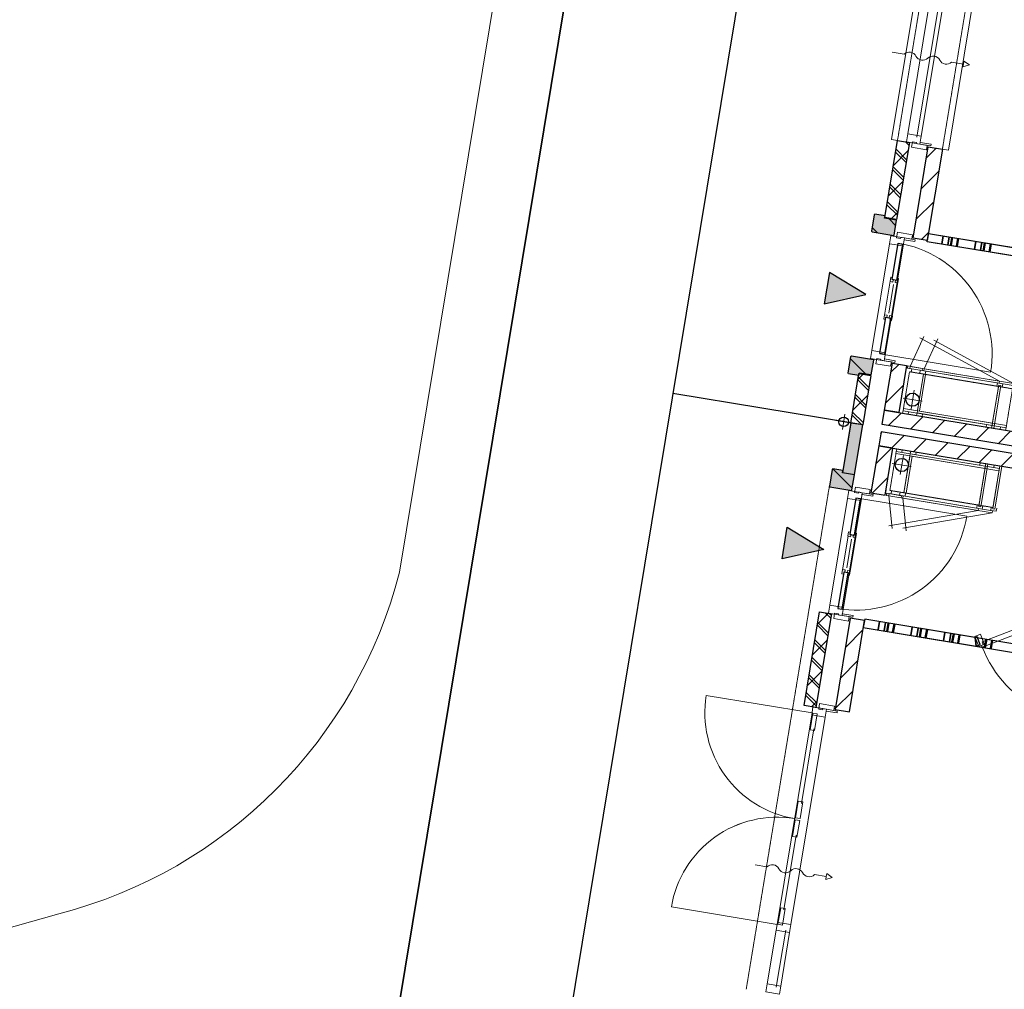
# Model space of a CAD drawing. Extents: x -1000932 to 2054797, y 285738 to 764020.
# Tile 551 of 656: x 736941 to 745126, y 542099 to 550157. Entities that reach past the tile are written whole.
import ezdxf

# ---------------------------------------------------------------- set-up
doc = ezdxf.new("R2010")
doc.units = 0
doc.header["$MEASUREMENT"] = 0
doc.header["$PDMODE"] = 33
doc.header["$PDSIZE"] = 1
doc.linetypes.add('DASHED', pattern=[0.75, 0.5, -0.25])
doc.layers.get('0').update_dxf_attribs({"color": 1, "linetype": 'CONTINUOUS'})
doc.layers.get('Defpoints').update_dxf_attribs({"linetype": 'CONTINUOUS'})
doc.layers.add('31.', color=7, linetype='CONTINUOUS')
doc.layers.add('HATCH_REACTORS', color=7, linetype='CONTINUOUS')
doc.styles.get("Standard").update_dxf_attribs({"font": 'romans.shx'})
doc.dimstyles.new('ARKEY_P_050A40_96', dxfattribs={"dimtxt": 324, "dimasz": 1, "dimexe": 0.18, "dimexo": 0.0625, "dimgap": 32.4, "dimtad": 0, "dimdec": 0, "dimzin": 0, "dimdsep": 46, "dimtxsty": 'Standard', "dimcen": 0.09, "dimse1": 1, "dimse2": 1, "dimclrd": 7, "dimadec": 0, "dimazin": 0, "dimtfac": 1, "dimtdec": 4, "dimtmove": 0, "dimatfit": 3, "dimfxl": 1, "dimtvp": 1, "dimtolj": 1, "dimtzin": 0, "dimlwd": 35, "dimarcsym": 0})
pattern_1 = [(45, (1021963.75, 918770.12), (106.06602, -106.066015), [])]
pattern_2 = [(135, (1021928.39, 918946.9), (84.852813, 84.852814), []), (135, (1021942.53, 918961.04), (84.852813, 84.852814), [])]
pattern_3 = [(135, (1021963.75, 918982.25), (106.066017, 106.06602), [])]

# ---------------------------------------------------------------- blocks, each defined once
blk = doc.blocks.new('*D73')
at = {"color": 7, "lineweight": 35, "transparency": 16777216}
blk.add_line((739990.1, 541333), (743849.9, 564674), dxfattribs=at)
at = {"color": 7, "transparency": 16777216}
for points in [[(743849.7, 564674), (743850, 564674), (743850, 564675)], [(739990, 541333), (739990.3, 541333), (739990, 541332)]]:
    blk.add_solid(points, dxfattribs=at)
at = {"layer": 'Defpoints', "color": 0, "transparency": 16777216}
for p in [(743850, 564675), (746726.6, 564199.3), (742866.5, 540856.3)]:
    blk.add_point(p, dxfattribs=at)
at = {"color": 0, "transparency": 16777216, "insert": (741600.3, 553056.4), "char_height": 324, "attachment_point": 5, "rotation": 80.61038}
blk.add_mtext('\\A1;23660', dxfattribs=at)

msp = doc.modelspace()

# ---------------------------------------------------------------- hatches: boundary and pattern name
at = {"layer": '31.', "linetype": 'Continuous'}
h = msp.add_hatch(dxfattribs=at)
h.set_pattern_fill('ARKEY_P_050A40_12', style=0, pattern_type=0)
h.set_pattern_definition(pattern_1)
h.paths.add_polyline_path([(744231.211, 548496.029), (744132.554, 548512.342), (744238.586, 549153.654), (744337.242, 549137.342)], flags=0)
h = msp.add_hatch(dxfattribs=at)
h.set_pattern_fill('ARKEY_P_050A40_33', style=0, pattern_type=0)
h.set_pattern_definition(pattern_2)
h.paths.add_polyline_path([(744231.211, 548496.029), (744132.554, 548512.342), (744238.586, 549153.654), (744337.242, 549137.342)], flags=0)
h = msp.add_hatch(dxfattribs=at)
h.set_pattern_fill('ARKEY_P_050A40_12', style=0, pattern_type=0)
h.set_pattern_definition(pattern_1)
h.paths.add_polyline_path([(744231.211, 548496.029), (744132.554, 548512.342), (744238.586, 549153.654), (744337.242, 549137.342)], flags=0)
h = msp.add_hatch(dxfattribs=at)
h.set_pattern_fill('ARKEY_P_050A40_33', style=0, pattern_type=0)
h.set_pattern_definition(pattern_2)
h.paths.add_polyline_path([(744231.211, 548496.029), (744132.554, 548512.342), (744238.586, 549153.654), (744337.242, 549137.342)], flags=0)
h = msp.add_hatch(dxfattribs=at)
h.set_pattern_fill('ARKEY_P_050A40_12', style=0, pattern_type=0)
h.set_pattern_definition(pattern_1)
h.paths.add_polyline_path([(744493.492, 549101.373), (744611.867, 549081.779), (744486.242, 548322.092), (744367.867, 548341.686)], flags=0)
h = msp.add_hatch(dxfattribs=at)
h.set_pattern_fill('ARKEY_P_050A40_12', style=0, pattern_type=0)
h.set_pattern_definition(pattern_1)
h.paths.add_polyline_path([(744493.492, 549101.373), (744611.867, 549081.779), (744486.242, 548322.092), (744367.867, 548341.686)], flags=0)
for color, points in [(253, [(744230.398, 548491.092), (744131.742, 548507.436), (744134.992, 548527.154), (744051.148, 548541.029), (744045.398, 548536.904), (744022.554, 548398.779), (744026.648, 548393.029), (744209.179, 548362.842), (744209.992, 548367.779)]), (253, [(744230.398, 548491.092), (744131.742, 548507.436), (744134.992, 548527.154), (744051.148, 548541.029), (744045.398, 548536.904), (744022.554, 548398.779), (744026.648, 548393.029), (744209.179, 548362.842), (744209.992, 548367.779)]), (7, [(743628.836, 547794.904), (743975.148, 547872.467), (743672.242, 548057.342)]), (7, [(743628.836, 547794.904), (743975.148, 547872.467), (743672.242, 548057.342)]), (253, [(744017.648, 547204.592), (743918.992, 547220.904), (743915.711, 547201.154), (743831.867, 547215.029), (743827.742, 547220.779), (743850.586, 547358.904), (743856.336, 547363.029), (744038.867, 547332.842), (744038.023, 547327.904)]), (253, [(744017.648, 547204.592), (743918.992, 547220.904), (743915.711, 547201.154), (743831.867, 547215.029), (743827.742, 547220.779), (743850.586, 547358.904), (743856.336, 547363.029), (744038.867, 547332.842), (744038.023, 547327.904)]), (7, [(743948.961, 546789.248), (743850.304, 546805.561), (743782.429, 546395.123), (743881.086, 546378.811)]), (7, [(743948.961, 546789.217), (743850.304, 546805.529), (743782.429, 546395.092), (743881.086, 546378.779)]), (253, [(743880.273, 546373.873), (743781.617, 546390.186), (743784.867, 546409.904), (743701.023, 546423.779), (743695.273, 546419.654), (743672.429, 546281.529), (743676.523, 546275.779), (743859.054, 546245.592), (743859.867, 546250.529)]), (253, [(743880.273, 546373.873), (743781.617, 546390.186), (743784.867, 546409.936), (743701.023, 546423.779), (743695.273, 546419.686), (743672.429, 546281.561), (743676.554, 546275.811), (743859.054, 546245.623), (743859.867, 546250.561)]), (7, [(743322.117, 545940.123), (743625.023, 545755.217), (743278.711, 545677.686)]), (7, [(743322.117, 545940.123), (743625.023, 545755.217), (743278.711, 545677.686)])]:
    msp.add_hatch(color=color, dxfattribs=at).paths.add_polyline_path(points, flags=0)
h = msp.add_hatch(dxfattribs=at)
h.set_pattern_fill('ARKEY_P_050A40_17', style=0, pattern_type=0)
h.set_pattern_definition(pattern_3)
h.paths.add_polyline_path([(744230.398, 548491.092), (744131.742, 548507.436), (744134.992, 548527.154), (744051.148, 548541.029), (744045.398, 548536.904), (744022.554, 548398.779), (744026.648, 548393.029), (744209.179, 548362.842), (744209.992, 548367.779)], flags=0)
h = msp.add_hatch(dxfattribs=at)
h.set_pattern_fill('ARKEY_P_050A40_17', style=0, pattern_type=0)
h.set_pattern_definition(pattern_3)
h.paths.add_polyline_path([(744230.398, 548491.092), (744131.742, 548507.436), (744134.992, 548527.154), (744051.148, 548541.029), (744045.398, 548536.904), (744022.554, 548398.779), (744026.648, 548393.029), (744209.179, 548362.842), (744209.992, 548367.779)], flags=0)
h = msp.add_hatch(dxfattribs=at)
h.set_pattern_fill('ARKEY_P_050A40_17', style=0, pattern_type=0)
h.set_pattern_definition(pattern_3)
h.paths.add_polyline_path([(744017.648, 547204.592), (743918.992, 547220.904), (743915.711, 547201.154), (743831.867, 547215.029), (743827.742, 547220.779), (743850.586, 547358.904), (743856.336, 547363.029), (744038.867, 547332.842), (744038.023, 547327.904)], flags=0)
h = msp.add_hatch(dxfattribs=at)
h.set_pattern_fill('ARKEY_P_050A40_17', style=0, pattern_type=0)
h.set_pattern_definition(pattern_3)
h.paths.add_polyline_path([(744017.648, 547204.592), (743918.992, 547220.904), (743915.711, 547201.154), (743831.867, 547215.029), (743827.742, 547220.779), (743850.586, 547358.904), (743856.336, 547363.029), (744038.867, 547332.842), (744038.023, 547327.904)], flags=0)
h = msp.add_hatch(dxfattribs=at)
h.set_pattern_fill('ARKEY_P_050A40_12', style=0, pattern_type=0)
h.set_pattern_definition(pattern_1)
h.paths.add_polyline_path([(744195.898, 547301.811), (744314.273, 547282.217), (744249.679, 546891.529), (744131.273, 546911.092)], flags=0)
h = msp.add_hatch(dxfattribs=at)
h.set_pattern_fill('ARKEY_P_050A40_12', style=0, pattern_type=0)
h.set_pattern_definition(pattern_1)
h.paths.add_polyline_path([(744195.898, 547301.811), (744314.273, 547282.217), (744249.679, 546891.529), (744131.273, 546911.092)], flags=0)
h = msp.add_hatch(dxfattribs=at)
h.set_pattern_fill('ARKEY_P_050A40_12', style=0, pattern_type=0)
h.set_pattern_definition(pattern_1)
h.paths.add_polyline_path([(743948.961, 546789.217), (743850.304, 546805.529), (743918.179, 547215.967), (744016.836, 547199.654)], flags=0)
h = msp.add_hatch(dxfattribs=at)
h.set_pattern_fill('ARKEY_P_050A40_33', style=0, pattern_type=0)
h.set_pattern_definition(pattern_2)
h.paths.add_polyline_path([(743948.961, 546789.217), (743850.304, 546805.529), (743918.179, 547215.967), (744016.836, 547199.654)], flags=0)
h = msp.add_hatch(dxfattribs=at)
h.set_pattern_fill('ARKEY_P_050A40_12', style=0, pattern_type=0)
h.set_pattern_definition(pattern_1)
h.paths.add_polyline_path([(743948.961, 546789.217), (743850.304, 546805.529), (743918.179, 547215.967), (744016.836, 547199.654)], flags=0)
h = msp.add_hatch(dxfattribs=at)
h.set_pattern_fill('ARKEY_P_050A40_33', style=0, pattern_type=0)
h.set_pattern_definition(pattern_2)
h.paths.add_polyline_path([(743948.961, 546789.217), (743850.304, 546805.529), (743918.179, 547215.967), (744016.836, 547199.654)], flags=0)
h = msp.add_hatch(dxfattribs=at)
h.set_pattern_fill('ARKEY_P_050A40_12', style=0, pattern_type=0)
h.set_pattern_definition(pattern_1)
h.paths.add_polyline_path([(744111.711, 546792.717), (744131.273, 546911.092), (754934.554, 545124.592), (754914.992, 545006.217)], flags=0)
h = msp.add_hatch(dxfattribs=at)
h.set_pattern_fill('ARKEY_P_050A40_12', style=0, pattern_type=0)
h.set_pattern_definition(pattern_1)
h.paths.add_polyline_path([(744111.711, 546792.717), (744131.273, 546911.092), (754934.554, 545124.592), (754914.992, 545006.217)], flags=0)
h = msp.add_hatch(dxfattribs=at)
h.set_pattern_fill('ARKEY_P_050A40_12', style=0, pattern_type=0)
h.set_pattern_definition(pattern_1)
h.paths.add_polyline_path([(744101.929, 546733.529), (744082.336, 546615.123), (754885.617, 544828.623), (754905.211, 544946.998)], flags=0)
h = msp.add_hatch(dxfattribs=at)
h.set_pattern_fill('ARKEY_P_050A40_12', style=0, pattern_type=0)
h.set_pattern_definition(pattern_1)
h.paths.add_polyline_path([(744101.929, 546733.529), (744082.336, 546615.123), (754885.617, 544828.623), (754905.211, 544946.998)], flags=0)
h = msp.add_hatch(dxfattribs=at)
h.set_pattern_fill('ARKEY_P_050A40_12', style=0, pattern_type=0)
h.set_pattern_definition(pattern_1)
h.paths.add_polyline_path([(744017.742, 546224.436), (744136.117, 546204.873), (744200.742, 546595.561), (744082.336, 546615.154)], flags=0)
h = msp.add_hatch(dxfattribs=at)
h.set_pattern_fill('ARKEY_P_050A40_12', style=0, pattern_type=0)
h.set_pattern_definition(pattern_1)
h.paths.add_polyline_path([(744017.742, 546224.436), (744136.117, 546204.842), (744200.742, 546595.561), (744082.336, 546615.123)], flags=0)
h = msp.add_hatch(dxfattribs=at)
h.set_pattern_fill('ARKEY_P_050A40_17', style=0, pattern_type=0)
h.set_pattern_definition(pattern_3)
h.paths.add_polyline_path([(743880.273, 546373.873), (743781.617, 546390.186), (743784.867, 546409.904), (743701.023, 546423.779), (743695.273, 546419.654), (743672.429, 546281.529), (743676.523, 546275.779), (743859.054, 546245.592), (743859.867, 546250.529)], flags=0)
h = msp.add_hatch(dxfattribs=at)
h.set_pattern_fill('ARKEY_P_050A40_17', style=0, pattern_type=0)
h.set_pattern_definition(pattern_3)
h.paths.add_polyline_path([(743880.273, 546373.873), (743781.617, 546390.186), (743784.867, 546409.936), (743701.023, 546423.779), (743695.273, 546419.686), (743672.429, 546281.561), (743676.554, 546275.811), (743859.054, 546245.623), (743859.867, 546250.561)], flags=0)
h = msp.add_hatch(dxfattribs=at)
h.set_pattern_fill('ARKEY_P_050A40_12', style=0, pattern_type=0)
h.set_pattern_definition(pattern_1)
h.paths.add_polyline_path([(743590.898, 545236.842), (743689.554, 545220.529), (743560.648, 544441.092), (743461.992, 544457.436)], flags=0)
h = msp.add_hatch(dxfattribs=at)
h.set_pattern_fill('ARKEY_P_050A40_33', style=0, pattern_type=0)
h.set_pattern_definition(pattern_2)
h.paths.add_polyline_path([(743590.898, 545236.842), (743689.554, 545220.529), (743560.648, 544441.092), (743461.992, 544457.436)], flags=0)
h = msp.add_hatch(dxfattribs=at)
h.set_pattern_fill('ARKEY_P_050A40_12', style=0, pattern_type=0)
h.set_pattern_definition(pattern_1)
h.paths.add_polyline_path([(743590.898, 545236.842), (743689.554, 545220.529), (743560.648, 544441.123), (743461.992, 544457.436)], flags=0)
h = msp.add_hatch(dxfattribs=at)
h.set_pattern_fill('ARKEY_P_050A40_33', style=0, pattern_type=0)
h.set_pattern_definition(pattern_2)
h.paths.add_polyline_path([(743590.898, 545236.842), (743689.554, 545220.529), (743560.648, 544441.123), (743461.992, 544457.436)], flags=0)
h = msp.add_hatch(dxfattribs=at)
h.set_pattern_fill('ARKEY_P_050A40_12', style=0, pattern_type=0)
h.set_pattern_definition(pattern_1)
h.paths.add_polyline_path([(743720.148, 544424.873), (743838.523, 544405.279), (743964.148, 545164.967), (743845.773, 545184.561)], flags=0)
h = msp.add_hatch(dxfattribs=at)
h.set_pattern_fill('ARKEY_P_050A40_12', style=0, pattern_type=0)
h.set_pattern_definition(pattern_1)
h.paths.add_polyline_path([(743720.148, 544424.873), (743838.523, 544405.311), (743964.179, 545164.998), (743845.773, 545184.561)], flags=0)

# ---------------------------------------------------------------- linework, layer by layer
at = {"layer": '31.', "color": 7, "linetype": 'Continuous', "lineweight": 35}
for p, q in [((744607.929, 548291.811), (744619.336, 548360.873)), ((744657.273, 548283.654), (744668.679, 548352.717)), ((744879.242, 548246.936), (744890.679, 548315.998)), ((744928.586, 548238.779), (744939.992, 548307.842)), ((744077.679, 545085.404), (744089.117, 545154.467)), ((744127.023, 545077.248), (744138.429, 545146.311)), ((744349.023, 545040.529), (744360.429, 545109.592)), ((744398.336, 545032.373), (744409.773, 545101.436)), ((744620.336, 544995.686), (744631.742, 545064.748)), ((744669.648, 544987.529), (744681.086, 545056.592))]:
    msp.add_line(p, q, dxfattribs=at)
at = {"layer": '31.', "color": 7, "linetype": 'Continuous', "lineweight": 50}
for p, q in [((744681.961, 548279.561), (744693.367, 548348.623)), ((744731.273, 548271.404), (744742.711, 548340.467)), ((744953.273, 548234.717), (744964.679, 548303.779)), ((745002.586, 548226.561), (745014.023, 548295.623)), ((744151.711, 545073.154), (744163.117, 545142.217)), ((744201.023, 545064.998), (744212.461, 545134.061)), ((744423.023, 545028.279), (744434.429, 545097.342)), ((744472.336, 545020.123), (744483.773, 545089.186)), ((744694.336, 544983.436), (744705.742, 545052.498)), ((744743.679, 544975.279), (744755.086, 545044.342)), ((744965.648, 544938.561), (744977.086, 545007.623)), ((745014.992, 544930.404), (745026.398, 544999.467))]:
    msp.add_line(p, q, dxfattribs=at)
at = {"layer": '31.', "color": 7, "linetype": 'Continuous', "lineweight": 18, "ltscale": 10}
msp.add_lwpolyline([(735509.804, 571696.279), (741600.804, 569369.654, -0.35648428), (743490.023, 566077.717), (740097.898, 545565.342, -0.2734778), (737267.211, 542726.686), (733869.398, 541768.592)], format="xyb", dxfattribs=at)
at = {"layer": '31.', "color": 7, "linetype": 'Continuous', "lineweight": 25, "ltscale": 10}
for points in [[(746726.867, 564199.279), (745246.961, 564444.029), (741386.804, 541101.029), (742866.492, 540856.342)], [(744132.554, 548512.342), (744238.586, 549153.654)], [(744132.554, 548512.342), (744238.586, 549153.654)], [(744337.242, 549137.342), (744231.211, 548496.029)], [(744337.242, 549137.342), (744231.211, 548496.029)], [(744238.586, 549153.654), (744337.242, 549137.342)], [(744238.586, 549153.654), (744337.242, 549137.342)], [(744367.867, 548341.686), (744493.492, 549101.373)], [(744367.867, 548341.686), (744493.492, 549101.373)], [(744611.867, 549081.779), (744486.242, 548322.092)], [(744611.867, 549081.779), (744486.242, 548322.092)], [(744493.492, 549101.373), (744611.867, 549081.779)], [(744493.492, 549101.373), (744611.867, 549081.779)], [(744231.211, 548496.029), (744132.554, 548512.342)], [(744231.211, 548496.029), (744132.554, 548512.342)], [(744486.242, 548322.092), (744367.867, 548341.686)], [(744486.242, 548322.092), (744367.867, 548341.686)], [(744131.273, 546911.092), (744195.898, 547301.811)], [(744131.273, 546911.092), (744195.898, 547301.811)], [(744195.898, 547301.811), (744314.273, 547282.217)], [(744195.898, 547301.811), (744314.273, 547282.217)], [(744314.273, 547282.217), (744249.679, 546891.529)], [(744314.273, 547282.217), (744249.679, 546891.529)], [(743850.304, 546805.529), (743918.179, 547215.967)], [(743850.304, 546805.529), (743918.179, 547215.967)], [(743918.179, 547215.967), (744016.836, 547199.654)], [(743918.179, 547215.967), (744016.836, 547199.654)], [(744016.836, 547199.654), (743948.961, 546789.217)], [(744016.836, 547199.654), (743948.961, 546789.217)], [(743850.304, 546805.592), (742370.617, 547050.279)], [(744111.711, 546792.717), (744131.273, 546911.092)], [(744111.711, 546792.717), (744131.273, 546911.092)], [(744131.273, 546911.092), (754934.554, 545124.592)], [(744249.679, 546891.529), (744131.273, 546911.092)], [(744131.273, 546911.092), (754934.554, 545124.592)], [(744249.679, 546891.529), (744131.273, 546911.092)], [(743850.304, 546805.561), (743782.429, 546395.123)], [(743850.304, 546805.529), (743782.429, 546395.092)], [(743948.961, 546789.248), (743850.304, 546805.561)], [(743948.961, 546789.217), (743850.304, 546805.529)], [(743948.961, 546789.217), (743850.304, 546805.529)], [(743948.961, 546789.217), (743850.304, 546805.529)], [(743881.086, 546378.811), (743948.961, 546789.248)], [(743881.086, 546378.779), (743948.961, 546789.217)], [(754914.992, 545006.217), (744111.711, 546792.717)], [(754914.992, 545006.217), (744111.711, 546792.717)], [(744101.929, 546733.529), (744082.336, 546615.123)], [(744101.929, 546733.529), (744082.336, 546615.123)], [(754905.211, 544946.998), (744101.929, 546733.529)], [(754905.211, 544946.998), (744101.929, 546733.529)], [(744082.336, 546615.154), (744017.742, 546224.436)], [(744082.336, 546615.123), (744017.742, 546224.436)], [(744200.742, 546595.561), (744082.336, 546615.154)], [(744082.336, 546615.123), (754885.617, 544828.623)], [(744200.742, 546595.561), (744082.336, 546615.123)], [(744082.336, 546615.123), (754885.617, 544828.623)], [(744136.117, 546204.842), (744200.742, 546595.561)], [(744136.117, 546204.873), (744200.742, 546595.561)], [(743782.429, 546395.123), (743881.086, 546378.811)], [(743782.429, 546395.092), (743881.086, 546378.779)], [(744017.742, 546224.436), (744136.117, 546204.842)], [(744017.742, 546224.436), (744136.117, 546204.873)], [(743461.992, 544457.436), (743590.898, 545236.842)], [(743461.992, 544457.436), (743590.898, 545236.842)], [(743590.898, 545236.842), (743689.554, 545220.529)], [(743590.898, 545236.842), (743689.554, 545220.529)], [(743689.554, 545220.529), (743560.648, 544441.092)], [(743689.554, 545220.529), (743560.648, 544441.123)], [(743845.773, 545184.561), (743720.148, 544424.873)], [(743845.773, 545184.561), (743720.148, 544424.873)], [(743838.523, 544405.311), (743964.179, 545164.998)], [(743838.523, 544405.279), (743964.148, 545164.967)], [(743964.148, 545164.967), (743845.773, 545184.561)], [(743964.179, 545164.998), (743845.773, 545184.561)], [(743560.648, 544441.092), (743461.992, 544457.436)], [(743560.648, 544441.123), (743461.992, 544457.436)], [(743720.148, 544424.873), (743838.523, 544405.279)], [(743720.148, 544424.873), (743838.523, 544405.311)]]:
    msp.add_lwpolyline(points, dxfattribs=at)
at = {"layer": '31.', "color": 7, "linetype": 'Continuous', "lineweight": 18, "ltscale": 10}
for points in [[(744630.148, 551521.498), (744580.836, 551529.654), (744189.273, 549161.811), (744238.586, 549153.654)], [(744630.148, 551521.498), (744580.836, 551529.654), (744189.273, 549161.811), (744238.586, 549153.654)], [(745006.711, 551469.342), (745056.023, 551461.186), (744661.211, 549073.623), (744611.867, 549081.779)], [(745006.711, 551469.342), (745056.023, 551461.186), (744661.211, 549073.623), (744611.867, 549081.779)], [(744323.523, 549207.498), (744535.461, 550489.092)], [(744323.523, 549207.498), (744535.461, 550489.092)], [(744398.679, 549180.904), (744615.179, 550490.123)], [(744398.679, 549180.904), (744615.179, 550490.123)], [(744433.211, 549172.123), (744650.711, 550487.279)], [(744433.211, 549172.123), (744650.711, 550487.279)], [(744425.054, 549122.811), (744427.523, 549137.592)], [(744425.054, 549122.811), (744427.523, 549137.592)], [(744514.836, 549107.967), (744425.054, 549122.811)], [(744514.836, 549107.967), (744425.054, 549122.811)], [(744427.523, 549137.592), (744517.304, 549122.748)], [(744427.523, 549137.592), (744517.304, 549122.748)], [(744517.304, 549122.748), (744514.836, 549107.967)], [(744517.304, 549122.748), (744514.836, 549107.967)], [(744296.179, 548343.404), (744293.711, 548328.592)], [(744296.179, 548343.404), (744293.711, 548328.592)], [(744385.961, 548328.561), (744296.179, 548343.404)], [(744385.961, 548328.561), (744296.179, 548343.404)], [(744484.617, 548312.217), (744496.023, 548381.279)], [(744484.617, 548312.217), (744496.023, 548381.279)], [(744496.023, 548381.279), (745778.617, 548169.186)], [(744496.023, 548381.279), (745433.304, 548226.311)], [(744172.773, 548295.904), (744025.929, 547407.936)], [(744172.773, 548295.904), (744025.929, 547407.936)], [(744288.023, 548294.061), (744135.617, 547372.592)], [(744288.023, 548294.061), (744135.617, 547372.592)], [(744248.711, 548298.529), (744275.367, 548294.123)], [(744248.711, 548298.529), (744275.367, 548294.123)], [(744293.711, 548328.592), (744383.492, 548313.748)], [(744293.711, 548328.592), (744383.492, 548313.748)], [(744383.492, 548313.748), (744385.961, 548328.561)], [(744383.492, 548313.748), (744385.961, 548328.561)], [(745767.211, 548100.123), (744484.617, 548312.217)], [(745403.179, 548160.342), (744484.617, 548312.217)], [(744177.179, 547985.529), (744130.054, 547700.404)], [(744177.179, 547985.529), (744130.054, 547700.404)], [(744205.898, 547956.936), (744166.429, 547718.186)], [(744205.898, 547956.936), (744166.429, 547718.186)], [(744242.304, 547974.748), (744195.148, 547689.654)], [(744242.304, 547974.748), (744195.148, 547689.654)], [(744344.711, 547276.186), (744457.367, 547525.279)], [(745086.617, 547153.498), (745086.617, 547153.498), (744424.367, 547512.811)], [(744461.117, 547256.936), (744573.773, 547506.029)], [(745203.054, 547134.248), (745203.054, 547134.248), (744540.804, 547493.561)], [(744096.992, 547380.998), (744123.617, 547376.592)], [(744096.992, 547380.998), (744123.617, 547376.592)], [(744127.461, 547323.248), (744129.929, 547338.061)], [(744127.461, 547323.248), (744129.929, 547338.061)], [(744217.242, 547308.404), (744127.461, 547323.248)], [(744217.242, 547308.404), (744127.461, 547323.248)], [(744129.929, 547338.061), (744219.711, 547323.186)], [(744129.929, 547338.061), (744219.711, 547323.186)], [(744219.711, 547323.186), (744217.242, 547308.404)], [(744219.711, 547323.186), (744217.242, 547308.404)], [(744352.148, 547229.342), (744356.554, 547255.967), (744311.179, 547263.467), (744306.773, 547236.842)], [(744306.773, 547236.842), (744311.179, 547263.467), (744356.554, 547255.967), (744352.148, 547229.342)], [(745083.679, 547135.717), (744341.773, 547258.404), (744344.711, 547276.186), (745086.617, 547153.498), (745083.679, 547135.717)], [(744341.773, 547258.404), (745083.679, 547135.717), (745086.617, 547153.498), (744344.711, 547276.186), (744341.773, 547258.404)], [(744468.586, 547210.092), (744472.992, 547236.717), (744427.617, 547244.217), (744423.211, 547217.592)], [(745200.117, 547116.467), (744458.179, 547239.154), (744461.117, 547256.936), (745203.054, 547134.248), (745200.117, 547116.467)], [(744458.179, 547239.154), (745200.117, 547116.467), (745203.054, 547134.248), (744461.117, 547256.936), (744458.179, 547239.154)], [(745097.679, 547116.186), (745038.961, 546760.998), (745021.211, 546763.936), (745079.929, 547119.123), (745097.679, 547116.186)], [(745064.492, 547111.529), (745068.898, 547138.186), (745114.273, 547130.654), (745109.867, 547104.029)], [(744376.867, 547078.311), (744350.742, 546920.467)], [(744442.742, 546986.342), (744284.867, 547012.436)], [(743801.711, 546879.467), (743780.492, 546751.186)], [(743801.711, 546879.467), (743780.492, 546751.186)], [(744284.836, 546907.998), (744281.242, 546886.311), (744326.617, 546878.811), (744330.211, 546900.498)], [(744287.773, 546925.779), (744284.836, 546907.998), (745024.773, 546785.654), (745027.711, 546803.404), (744287.773, 546925.779)], [(744401.242, 546888.748), (744397.679, 546867.061), (744443.054, 546859.561), (744446.648, 546881.248)], [(744404.179, 546906.529), (744401.242, 546888.748), (745141.211, 546766.404), (745144.148, 546784.154), (744404.179, 546906.529)], [(743855.242, 546804.717), (743726.961, 546825.936)], [(743855.242, 546804.717), (743726.961, 546825.936)], [(744979.398, 546793.154), (744975.804, 546771.436), (745021.211, 546763.936), (745024.773, 546785.654)], [(745095.836, 546773.904), (745092.242, 546752.186), (745137.617, 546744.686), (745141.211, 546766.404)], [(744225.773, 546550.873), (744228.711, 546568.623), (744968.648, 546446.248), (744965.742, 546428.498), (744225.773, 546550.873)], [(744228.711, 546568.623), (744232.304, 546590.311), (744277.679, 546582.811), (744274.086, 546561.123)], [(744342.211, 546531.623), (744345.148, 546549.373), (745085.086, 546427.029), (745082.148, 546409.248), (744342.211, 546531.623)], [(744345.148, 546549.373), (744348.711, 546571.092), (744394.117, 546563.592), (744390.523, 546541.873)], [(744352.992, 546443.654), (744195.148, 546469.748)], [(744261.023, 546377.779), (744287.117, 546535.623)], [(744931.273, 546109.842), (744990.023, 546465.029), (744972.242, 546467.967), (744913.523, 546112.779), (744931.273, 546109.842)], [(744923.273, 546453.748), (744926.867, 546475.467), (744972.242, 546467.967), (744968.648, 546446.248)], [(745047.711, 546090.623), (745106.429, 546445.779), (745088.679, 546448.717), (745029.929, 546093.561), (745047.711, 546090.623)], [(745039.711, 546434.529), (745043.304, 546456.217), (745088.679, 546448.717), (745085.086, 546427.029)], [(743946.054, 546226.154), (743943.617, 546211.342)], [(743946.054, 546226.154), (743943.617, 546211.373)], [(744035.836, 546211.311), (743946.054, 546226.154)], [(744035.836, 546211.311), (743946.054, 546226.154)], [(744189.023, 546242.717), (744184.617, 546216.092), (744139.211, 546223.592), (744143.617, 546250.248)], [(744143.617, 546250.248), (744139.211, 546223.623), (744184.617, 546216.092), (744189.023, 546242.748)], [(744911.742, 546095.842), (744169.804, 546218.529), (744166.867, 546200.779), (744908.804, 546078.092), (744911.742, 546095.842)], [(744169.804, 546218.529), (744911.742, 546095.842), (744908.804, 546078.092), (744166.867, 546200.779), (744169.804, 546218.529)], [(744305.429, 546223.498), (744301.023, 546196.842), (744255.648, 546204.373), (744260.054, 546230.998)], [(743675.804, 545290.717), (743822.648, 546178.654)], [(743675.804, 545290.717), (743822.648, 546178.654)], [(743785.523, 545255.342), (743937.898, 546176.842)], [(743785.523, 545255.342), (743937.898, 546176.811)], [(743898.586, 546181.311), (743925.242, 546176.904)], [(743898.586, 546181.279), (743925.242, 546176.873)], [(743943.617, 546211.373), (744033.398, 546196.529)], [(743943.617, 546211.342), (744033.398, 546196.498)], [(744033.398, 546196.498), (744035.836, 546211.311)], [(744033.398, 546196.529), (744035.836, 546211.311)], [(744166.867, 546200.779), (744193.336, 545928.654)], [(745028.148, 546076.623), (744286.242, 546199.311), (744283.304, 546181.529), (745025.211, 546058.842), (745028.148, 546076.623)], [(744286.242, 546199.311), (745028.148, 546076.623), (745025.211, 546058.842), (744283.304, 546181.529), (744286.242, 546199.311)], [(744283.304, 546181.529), (744309.742, 545909.436)], [(744908.804, 546078.092), (744908.804, 546078.092), (744166.117, 545951.092)], [(745025.211, 546058.842), (745025.211, 546058.842), (744282.554, 545931.842)], [(744901.336, 546124.936), (744896.929, 546098.311), (744942.304, 546090.779), (744946.711, 546117.436)], [(745017.773, 546105.686), (745013.367, 546079.061), (745058.742, 546071.561), (745063.148, 546098.186)], [(743779.929, 545583.123), (743827.054, 545868.248)], [(743779.929, 545583.123), (743827.054, 545868.248)], [(743816.304, 545600.967), (743855.804, 545839.717)], [(743816.304, 545600.967), (743855.804, 545839.686)], [(743845.023, 545572.342), (743892.179, 545857.467)], [(743845.023, 545572.373), (743892.179, 545857.467)], [(744941.617, 544985.967), (745810.461, 545318.311), (745819.398, 545294.967), (745833.398, 545300.342), (745838.773, 545286.311), (744942.711, 544943.561), (744936.523, 544957.279), (744950.554, 544962.623), (744941.617, 544985.967)], [(743746.867, 545263.779), (743773.492, 545259.373)], [(743746.867, 545263.748), (743773.492, 545259.342)], [(743777.367, 545205.998), (743779.804, 545220.811)], [(743777.367, 545206.029), (743779.804, 545220.811)], [(743867.148, 545191.186), (743777.367, 545206.029)], [(743867.148, 545191.154), (743777.367, 545205.998)], [(743779.804, 545220.811), (743869.586, 545205.967)], [(743779.804, 545220.811), (743869.586, 545205.967)], [(743869.586, 545205.967), (743867.148, 545191.154)], [(743869.586, 545205.967), (743867.148, 545191.186)], [(743965.804, 545174.842), (743954.367, 545105.779)], [(743965.804, 545174.842), (743954.367, 545105.779)], [(745248.367, 544962.748), (743965.804, 545174.842)], [(744884.367, 545022.967), (743965.804, 545174.842)], [(743954.367, 545105.779), (745236.961, 544893.686)], [(743954.367, 545105.779), (744891.648, 544950.811)], [(744901.179, 545029.404), (744884.367, 545022.967)], [(744926.211, 544964.029), (744901.179, 545029.404)], [(744891.648, 544950.811), (744926.211, 544964.029)], [(743648.461, 544426.592), (743646.023, 544411.779)], [(743648.461, 544426.592), (743646.023, 544411.811)], [(743738.242, 544411.748), (743648.461, 544426.592)], [(743738.242, 544411.748), (743648.461, 544426.592)], [(743527.836, 544395.873), (743237.273, 542638.748)], [(743527.836, 544395.842), (743237.273, 542638.717)], [(743637.523, 544360.498), (743352.492, 542636.904)], [(743637.523, 544360.498), (743352.523, 542636.904)], [(743646.023, 544411.811), (743735.804, 544396.967)], [(743646.023, 544411.779), (743735.804, 544396.936)], [(743735.804, 544396.936), (743738.242, 544411.748)], [(743735.804, 544396.967), (743738.242, 544411.748)], [(743542.086, 544264.373), (743439.429, 543643.623)], [(743542.086, 544264.373), (743439.429, 543643.623)], [(743395.742, 543379.404), (743293.086, 542758.654)], [(743395.711, 543379.373), (743293.086, 542758.623)], [(743229.117, 542589.404), (743155.367, 542143.436)], [(743229.117, 542589.404), (743155.367, 542143.467)], [(743308.836, 542590.404), (743230.523, 542116.811)], [(743308.836, 542590.404), (743230.523, 542116.842)], [(743344.367, 542587.592), (743265.054, 542108.092)], [(743344.336, 542587.561), (743265.054, 542108.061)]]:
    msp.add_lwpolyline(points, dxfattribs=at)
at = {"layer": '31.', "color": 7, "linetype": 'DASHED', "lineweight": 18, "ltscale": 10}
for points in [[(744238.586, 549153.654), (744630.148, 551521.498)], [(744238.586, 549153.654), (744630.148, 551521.498)], [(745006.711, 551469.342), (744611.867, 549081.779)], [(745006.711, 551469.342), (744611.867, 549081.779)], [(745027.711, 546803.404), (745078.304, 547109.248), (744338.336, 547231.623), (744287.773, 546925.779)], [(745144.148, 546784.154), (745194.711, 547089.998), (744454.773, 547212.373), (744404.179, 546906.529)], [(744965.742, 546428.498), (744915.148, 546122.654), (744175.211, 546245.029), (744225.773, 546550.873)], [(745082.148, 546409.248), (745031.586, 546103.404), (744291.617, 546225.779), (744342.211, 546531.623)], [(743671.617, 546276.623), (742980.836, 542099.342)], [(743671.617, 546276.592), (742980.836, 542099.342)]]:
    msp.add_lwpolyline(points, dxfattribs=at)
at = {"layer": '31.', "color": 7, "linetype": 'Continuous', "lineweight": 13, "ltscale": 10}
for points in [[(744194.867, 549887.092), (744293.523, 549870.779, -0.49999999), (744392.211, 549854.467, 0.49999999), (744490.867, 549838.154, -0.49999999), (744589.523, 549821.842, 0.49999999), (744688.179, 549805.529), (744786.836, 549789.217), (744790.929, 549813.873), (744836.179, 549781.061), (744782.742, 549764.529), (744786.836, 549789.217)], [(744194.867, 549887.092), (744293.523, 549870.779, -0.49999999), (744392.211, 549854.467, 0.49999999), (744490.867, 549838.154, -0.49999999), (744589.523, 549821.842, 0.49999999), (744688.179, 549805.529), (744786.836, 549789.217), (744790.929, 549813.873), (744836.179, 549781.061), (744782.742, 549764.529), (744786.836, 549789.217)], [(744243.617, 548301.404, -0.41421358), (745012.711, 547227.529), (744091.242, 547379.904)], [(744243.617, 548301.404, -0.41421358), (745012.711, 547227.529), (744091.242, 547379.904)], [(743741.117, 545262.686, 0.41421358), (744814.992, 546031.779), (743893.492, 546184.186)], [(743741.117, 545262.686, 0.41421358), (744814.992, 546031.779), (743893.492, 546184.154)], [(744943.304, 544943.779, 0.41421358), (746181.304, 544390.842), (745838.773, 545286.311)], [(743382.554, 543517.279, -0.41421358), (742649.273, 544541.154), (743527.836, 544395.842)], [(743382.554, 543517.311, -0.41421358), (742649.273, 544541.154), (743527.836, 544395.873)], [(743382.554, 543517.279, 0.41421358), (742358.679, 542783.998), (743237.273, 542638.717)], [(743382.554, 543517.311, 0.41421358), (742358.711, 542784.029), (743237.273, 542638.748)], [(743054.554, 543133.686), (743153.242, 543117.373, -0.49999999), (743251.898, 543101.061, 0.49999999), (743350.554, 543084.748, -0.49999999), (743449.211, 543068.436, 0.49999999), (743547.867, 543052.123), (743646.523, 543035.779), (743650.617, 543060.467), (743695.867, 543027.623), (743642.461, 543011.123), (743646.523, 543035.779)], [(743054.586, 543133.717), (743153.242, 543117.373, -0.49999999), (743251.898, 543101.061, 0.49999999), (743350.554, 543084.748, -0.49999999), (743449.211, 543068.436, 0.49999999), (743547.867, 543052.123), (743646.523, 543035.811), (743650.617, 543060.467), (743695.867, 543027.654), (743642.461, 543011.154), (743646.523, 543035.811)]]:
    msp.add_lwpolyline(points, format="xyb", dxfattribs=at)
at = {"layer": '31.', "color": 7, "linetype": 'Continuous', "lineweight": 18, "ltscale": 10}
for points in [[(744323.523, 549207.498), (744312.586, 549141.404), (744425.054, 549122.811), (744435.992, 549188.904)], [(744323.523, 549207.498), (744312.586, 549141.404), (744425.054, 549122.811), (744435.992, 549188.904)], [(744485.242, 549112.842), (744425.054, 549122.811), (744425.054, 549122.811), (744405.336, 549126.061), (744405.336, 549126.061), (744394.492, 549127.873), (744395.961, 549136.748), (744363.398, 549142.123), (744355.898, 549096.748), (744355.898, 549096.748), (744479.211, 549076.342)], [(744485.242, 549112.842), (744425.054, 549122.811), (744425.054, 549122.811), (744405.336, 549126.061), (744405.336, 549126.061), (744394.492, 549127.873), (744395.961, 549136.748), (744363.398, 549142.123), (744355.898, 549096.748), (744355.898, 549096.748), (744479.211, 549076.342)], [(744172.773, 548295.904), (744183.711, 548361.998), (744296.179, 548343.404), (744285.242, 548277.279)], [(744172.773, 548295.904), (744183.711, 548361.998), (744296.179, 548343.404), (744285.242, 548277.279)], [(744356.367, 548333.436), (744296.179, 548343.404), (744296.179, 548343.404), (744276.429, 548346.654), (744276.429, 548346.654), (744265.586, 548348.436), (744264.117, 548339.561), (744231.554, 548344.967), (744239.054, 548390.342), (744239.054, 548390.342), (744362.398, 548369.936)], [(744356.367, 548333.436), (744296.179, 548343.404), (744296.179, 548343.404), (744276.429, 548346.654), (744276.429, 548346.654), (744265.586, 548348.436), (744264.117, 548339.561), (744231.554, 548344.967), (744239.054, 548390.342), (744239.054, 548390.342), (744362.398, 548369.936)], [(744199.148, 547977.311), (744176.461, 547981.061), (744182.492, 548017.561), (744196.304, 548015.279), (744193.273, 547997.029), (744202.179, 547995.561)], [(744199.148, 547977.311), (744176.461, 547981.061), (744182.492, 548017.561), (744196.304, 548015.279), (744193.273, 547997.029), (744202.179, 547995.561)], [(744218.867, 547974.061), (744241.586, 547970.311), (744247.617, 548006.811), (744233.804, 548009.092), (744230.773, 547990.842), (744221.898, 547992.311)], [(744218.867, 547974.061), (744241.586, 547970.311), (744247.617, 548006.811), (744233.804, 548009.092), (744230.773, 547990.842), (744221.898, 547992.311)], [(744153.461, 547701.061), (744130.773, 547704.811), (744124.742, 547668.311), (744138.554, 547666.029), (744141.554, 547684.279), (744150.461, 547682.811)], [(744153.461, 547701.061), (744130.773, 547704.811), (744124.742, 547668.311), (744138.554, 547666.029), (744141.554, 547684.279), (744150.461, 547682.811)], [(744173.211, 547697.811), (744195.898, 547694.061), (744189.867, 547657.561), (744176.054, 547659.842), (744179.054, 547678.092), (744170.179, 547679.561)], [(744173.211, 547697.811), (744195.898, 547694.061), (744189.867, 547657.561), (744176.054, 547659.842), (744179.054, 547678.092), (744170.179, 547679.561)], [(744025.929, 547407.936), (744014.992, 547341.842), (744127.461, 547323.248), (744138.398, 547389.342)], [(744025.929, 547407.936), (744014.992, 547341.842), (744127.461, 547323.248), (744138.398, 547389.342)], [(744187.648, 547313.311), (744127.461, 547323.248), (744127.461, 547323.248), (744107.742, 547326.498), (744107.742, 547326.498), (744096.898, 547328.311), (744098.367, 547337.186), (744065.804, 547342.561), (744058.304, 547297.186), (744058.304, 547297.186), (744181.617, 547276.779)], [(744187.648, 547313.311), (744127.461, 547323.248), (744127.461, 547323.248), (744107.742, 547326.498), (744107.742, 547326.498), (744096.898, 547328.311), (744098.367, 547337.186), (744065.804, 547342.561), (744058.304, 547297.186), (744058.304, 547297.186), (744181.617, 547276.779)], [(744447.304, 547259.217), (744323.992, 547279.592), (744321.054, 547261.842), (744444.367, 547241.436)], [(744454.773, 547212.373), (744404.179, 546906.529), (744421.961, 546903.592), (744472.523, 547209.436)], [(744291.617, 546225.779), (744342.211, 546531.623), (744359.961, 546528.686), (744309.367, 546222.842)], [(743822.648, 546178.654), (743833.586, 546244.748), (743946.054, 546226.154), (743935.117, 546160.061)], [(743822.648, 546178.654), (743833.586, 546244.748), (743946.054, 546226.154), (743935.117, 546160.061)], [(744006.242, 546216.217), (743946.054, 546226.154), (743946.054, 546226.154), (743926.336, 546229.436), (743926.336, 546229.436), (743915.461, 546231.217), (743913.992, 546222.342), (743881.429, 546227.717), (743888.961, 546273.123), (743888.961, 546273.123), (744012.273, 546252.717)], [(744006.242, 546216.186), (743946.054, 546226.154), (743946.054, 546226.154), (743926.304, 546229.404), (743926.304, 546229.404), (743915.461, 546231.217), (743913.992, 546222.311), (743881.429, 546227.717), (743888.929, 546273.092), (743888.929, 546273.092), (744012.273, 546252.686)], [(744269.492, 546183.842), (744146.148, 546204.217), (744149.086, 546221.967), (744272.429, 546201.592)], [(743849.023, 545860.061), (743826.336, 545863.811), (743832.367, 545900.342), (743846.179, 545898.029), (743843.179, 545879.779), (743852.054, 545878.311)], [(743849.023, 545860.092), (743826.336, 545863.842), (743832.367, 545900.342), (743846.179, 545898.061), (743843.179, 545879.811), (743852.054, 545878.342)], [(743868.742, 545856.811), (743891.461, 545853.061), (743897.492, 545889.561), (743883.679, 545891.842), (743880.648, 545873.592), (743871.773, 545875.061)], [(743868.773, 545856.811), (743891.461, 545853.061), (743897.492, 545889.592), (743883.679, 545891.873), (743880.648, 545873.623), (743871.773, 545875.092)], [(743803.336, 545583.811), (743780.648, 545587.592), (743774.617, 545551.061), (743788.429, 545548.779), (743791.461, 545567.029), (743800.336, 545565.561)], [(743803.336, 545583.842), (743780.648, 545587.592), (743774.617, 545551.092), (743788.429, 545548.811), (743791.461, 545567.061), (743800.336, 545565.592)], [(743823.086, 545580.592), (743845.773, 545576.811), (743839.742, 545540.311), (743825.929, 545542.592), (743828.929, 545560.842), (743820.054, 545562.311)], [(743823.086, 545580.561), (743845.773, 545576.811), (743839.742, 545540.311), (743825.929, 545542.592), (743828.929, 545560.842), (743820.054, 545562.311)], [(743675.804, 545290.717), (743664.867, 545224.592), (743777.367, 545205.998), (743788.273, 545272.092)], [(743675.804, 545290.717), (743664.898, 545224.623), (743777.367, 545206.029), (743788.273, 545272.123)], [(743837.523, 545196.061), (743777.367, 545206.029), (743777.367, 545206.029), (743757.617, 545209.279), (743757.617, 545209.279), (743746.773, 545211.061), (743748.242, 545219.967), (743715.679, 545225.342), (743708.179, 545179.967), (743708.179, 545179.967), (743831.492, 545159.561)], [(743837.523, 545196.061), (743777.367, 545205.998), (743777.367, 545205.998), (743757.617, 545209.279), (743757.617, 545209.279), (743746.773, 545211.061), (743748.242, 545219.936), (743715.679, 545225.311), (743708.179, 545179.936), (743708.179, 545179.936), (743831.492, 545159.561)], [(744936.773, 544957.342), (744960.117, 544966.279), (744927.961, 545050.342), (744881.273, 545032.498), (744913.429, 544948.436)], [(743525.054, 544379.092), (743535.992, 544445.217), (743648.461, 544426.592), (743637.523, 544360.498)], [(743525.054, 544379.092), (743535.992, 544445.186), (743648.461, 544426.592), (743637.523, 544360.498)], [(743708.648, 544416.654), (743648.461, 544426.592), (743648.461, 544426.592), (743628.742, 544429.873), (743628.742, 544429.873), (743617.867, 544431.654), (743616.398, 544422.779), (743583.867, 544428.154), (743591.367, 544473.561), (743591.367, 544473.561), (743714.679, 544453.154)], [(743708.648, 544416.623), (743648.461, 544426.592), (743648.461, 544426.592), (743628.742, 544429.842), (743628.742, 544429.842), (743617.867, 544431.654), (743616.398, 544422.779), (743583.867, 544428.154), (743591.367, 544473.529), (743591.367, 544473.529), (743714.679, 544453.154)], [(743534.523, 544393.342), (743571.992, 544387.123), (743549.148, 544248.998), (743511.679, 544255.217)], [(743534.523, 544393.342), (743571.992, 544387.154), (743549.148, 544249.029), (743511.679, 544255.217)], [(743390.742, 543523.967), (743428.242, 543517.779), (743451.086, 543655.873), (743413.586, 543662.092)], [(743390.742, 543523.936), (743428.242, 543517.748), (743451.086, 543655.873), (743413.586, 543662.061)], [(743388.179, 543508.373), (743425.648, 543502.154), (743402.804, 543364.029), (743365.336, 543370.248)], [(743388.148, 543508.342), (743425.648, 543502.154), (743402.804, 543364.029), (743365.336, 543370.217)], [(743244.398, 542638.967), (743281.898, 542632.779), (743304.742, 542770.904), (743267.242, 542777.092)], [(743244.398, 542638.967), (743281.898, 542632.779), (743304.742, 542770.904), (743267.242, 542777.092)], [(743240.023, 542655.498), (743229.117, 542589.404), (743341.586, 542570.779), (743352.492, 542636.904)], [(743240.023, 542655.498), (743229.117, 542589.404), (743341.586, 542570.811), (743352.523, 542636.904)], [(743155.367, 542143.467), (743144.429, 542077.373), (743256.898, 542058.748), (743267.836, 542124.873)], [(743155.367, 542143.436), (743144.429, 542077.342), (743256.898, 542058.748), (743267.836, 542124.842)]]:
    msp.add_lwpolyline(points, close=True, dxfattribs=at)
at = {"layer": '31.', "color": 7, "linetype": 'Continuous', "lineweight": 25, "ltscale": 10}
for points in [[(744230.398, 548491.092), (744131.742, 548507.436), (744134.992, 548527.154), (744051.148, 548541.029), (744045.398, 548536.904), (744022.554, 548398.779), (744026.648, 548393.029), (744209.179, 548362.842), (744209.992, 548367.779)], [(744230.398, 548491.092), (744131.742, 548507.436), (744134.992, 548527.154), (744051.148, 548541.029), (744045.398, 548536.904), (744022.554, 548398.779), (744026.648, 548393.029), (744209.179, 548362.842), (744209.992, 548367.779)], [(744193.273, 547997.029), (744243.304, 548299.436), (744280.773, 548293.217), (744230.773, 547990.842)], [(744193.273, 547997.029), (744243.304, 548299.436), (744280.773, 548293.217), (744230.773, 547990.842)], [(744091.554, 547381.904), (744141.554, 547684.311), (744179.054, 547678.092), (744129.054, 547375.686)], [(744091.554, 547381.904), (744141.554, 547684.311), (744179.054, 547678.092), (744129.054, 547375.686)], [(744017.648, 547204.592), (743918.992, 547220.904), (743915.711, 547201.154), (743831.867, 547215.029), (743827.742, 547220.779), (743850.586, 547358.904), (743856.336, 547363.029), (744038.867, 547332.842), (744038.023, 547327.904)], [(744017.648, 547204.592), (743918.992, 547220.904), (743915.711, 547201.154), (743831.867, 547215.029), (743827.742, 547220.779), (743850.586, 547358.904), (743856.336, 547363.029), (744038.867, 547332.842), (744038.023, 547327.904)], [(743880.273, 546373.873), (743781.617, 546390.186), (743784.867, 546409.904), (743701.023, 546423.779), (743695.273, 546419.654), (743672.429, 546281.529), (743676.523, 546275.779), (743859.054, 546245.592), (743859.867, 546250.529)], [(743880.273, 546373.873), (743781.617, 546390.186), (743784.867, 546409.936), (743701.023, 546423.779), (743695.273, 546419.686), (743672.429, 546281.561), (743676.554, 546275.811), (743859.054, 546245.623), (743859.867, 546250.561)], [(743893.179, 546182.186), (743843.148, 545879.779), (743880.648, 545873.592), (743930.648, 546175.998)], [(743893.179, 546182.217), (743843.179, 545879.779), (743880.648, 545873.592), (743930.648, 546175.998)], [(743791.461, 545567.061), (743741.429, 545264.654), (743778.929, 545258.467), (743828.929, 545560.842)], [(743791.461, 545567.029), (743741.429, 545264.654), (743778.929, 545258.436), (743828.929, 545560.842)]]:
    msp.add_lwpolyline(points, close=True, dxfattribs=at)
at = {"layer": '31.', "color": 7, "linetype": 'Continuous'}
for centre, radius in [((744363.804, 546999.373), 54.986), ((743791.086, 546815.311), 39.97), ((743791.086, 546815.311), 39.97), ((744274.054, 546456.717), 54.986)]:
    msp.add_circle(centre, radius, dxfattribs=at)
at = {"layer": 'HATCH_REACTORS', "ltscale": 10}
for points in [[(744231.211, 548496.029), (744132.554, 548512.342), (744238.586, 549153.654), (744337.242, 549137.342)], [(744231.211, 548496.029), (744132.554, 548512.342), (744238.586, 549153.654), (744337.242, 549137.342)], [(744231.211, 548496.029), (744132.554, 548512.342), (744238.586, 549153.654), (744337.242, 549137.342)], [(744231.211, 548496.029), (744132.554, 548512.342), (744238.586, 549153.654), (744337.242, 549137.342)], [(744493.492, 549101.373), (744611.867, 549081.779), (744486.242, 548322.092), (744367.867, 548341.686)], [(744493.492, 549101.373), (744611.867, 549081.779), (744486.242, 548322.092), (744367.867, 548341.686)], [(744230.398, 548491.092), (744131.742, 548507.436), (744134.992, 548527.154), (744051.148, 548541.029), (744045.398, 548536.904), (744022.554, 548398.779), (744026.648, 548393.029), (744209.179, 548362.842), (744209.992, 548367.779)], [(744230.398, 548491.092), (744131.742, 548507.436), (744134.992, 548527.154), (744051.148, 548541.029), (744045.398, 548536.904), (744022.554, 548398.779), (744026.648, 548393.029), (744209.179, 548362.842), (744209.992, 548367.779)], [(744230.398, 548491.092), (744131.742, 548507.436), (744134.992, 548527.154), (744051.148, 548541.029), (744045.398, 548536.904), (744022.554, 548398.779), (744026.648, 548393.029), (744209.179, 548362.842), (744209.992, 548367.779)], [(744230.398, 548491.092), (744131.742, 548507.436), (744134.992, 548527.154), (744051.148, 548541.029), (744045.398, 548536.904), (744022.554, 548398.779), (744026.648, 548393.029), (744209.179, 548362.842), (744209.992, 548367.779)], [(745778.617, 548169.186), (745767.211, 548100.123), (744484.617, 548312.217), (744496.023, 548381.279)], [(745433.304, 548226.311), (745403.179, 548160.342), (744484.617, 548312.217), (744496.023, 548381.279)], [(743628.836, 547794.904), (743975.148, 547872.467), (743672.242, 548057.342)], [(743628.836, 547794.904), (743975.148, 547872.467), (743672.242, 548057.342)], [(744017.648, 547204.592), (743918.992, 547220.904), (743915.711, 547201.154), (743831.867, 547215.029), (743827.742, 547220.779), (743850.586, 547358.904), (743856.336, 547363.029), (744038.867, 547332.842), (744038.023, 547327.904)], [(744017.648, 547204.592), (743918.992, 547220.904), (743915.711, 547201.154), (743831.867, 547215.029), (743827.742, 547220.779), (743850.586, 547358.904), (743856.336, 547363.029), (744038.867, 547332.842), (744038.023, 547327.904)], [(744017.648, 547204.592), (743918.992, 547220.904), (743915.711, 547201.154), (743831.867, 547215.029), (743827.742, 547220.779), (743850.586, 547358.904), (743856.336, 547363.029), (744038.867, 547332.842), (744038.023, 547327.904)], [(744017.648, 547204.592), (743918.992, 547220.904), (743915.711, 547201.154), (743831.867, 547215.029), (743827.742, 547220.779), (743850.586, 547358.904), (743856.336, 547363.029), (744038.867, 547332.842), (744038.023, 547327.904)], [(744195.898, 547301.811), (744314.273, 547282.217), (744249.679, 546891.529), (744131.273, 546911.092)], [(744195.898, 547301.811), (744314.273, 547282.217), (744249.679, 546891.529), (744131.273, 546911.092)], [(743948.961, 546789.217), (743850.304, 546805.529), (743918.179, 547215.967), (744016.836, 547199.654)], [(743948.961, 546789.217), (743850.304, 546805.529), (743918.179, 547215.967), (744016.836, 547199.654)], [(743948.961, 546789.217), (743850.304, 546805.529), (743918.179, 547215.967), (744016.836, 547199.654)], [(743948.961, 546789.217), (743850.304, 546805.529), (743918.179, 547215.967), (744016.836, 547199.654)], [(744111.711, 546792.717), (744131.273, 546911.092), (754934.554, 545124.592), (754914.992, 545006.217)], [(744111.711, 546792.717), (744131.273, 546911.092), (754934.554, 545124.592), (754914.992, 545006.217)], [(743948.961, 546789.248), (743850.304, 546805.561), (743782.429, 546395.123), (743881.086, 546378.811)], [(743948.961, 546789.217), (743850.304, 546805.529), (743782.429, 546395.092), (743881.086, 546378.779)], [(744101.929, 546733.529), (744082.336, 546615.123), (754885.617, 544828.623), (754905.211, 544946.998)], [(744101.929, 546733.529), (744082.336, 546615.123), (754885.617, 544828.623), (754905.211, 544946.998)], [(744017.742, 546224.436), (744136.117, 546204.873), (744200.742, 546595.561), (744082.336, 546615.154)], [(744017.742, 546224.436), (744136.117, 546204.842), (744200.742, 546595.561), (744082.336, 546615.123)], [(743880.273, 546373.873), (743781.617, 546390.186), (743784.867, 546409.904), (743701.023, 546423.779), (743695.273, 546419.654), (743672.429, 546281.529), (743676.523, 546275.779), (743859.054, 546245.592), (743859.867, 546250.529)], [(743880.273, 546373.873), (743781.617, 546390.186), (743784.867, 546409.904), (743701.023, 546423.779), (743695.273, 546419.654), (743672.429, 546281.529), (743676.523, 546275.779), (743859.054, 546245.592), (743859.867, 546250.529)], [(743880.273, 546373.873), (743781.617, 546390.186), (743784.867, 546409.936), (743701.023, 546423.779), (743695.273, 546419.686), (743672.429, 546281.561), (743676.554, 546275.811), (743859.054, 546245.623), (743859.867, 546250.561)], [(743880.273, 546373.873), (743781.617, 546390.186), (743784.867, 546409.936), (743701.023, 546423.779), (743695.273, 546419.686), (743672.429, 546281.561), (743676.554, 546275.811), (743859.054, 546245.623), (743859.867, 546250.561)], [(743322.117, 545940.123), (743625.023, 545755.217), (743278.711, 545677.686)], [(743322.117, 545940.123), (743625.023, 545755.217), (743278.711, 545677.686)], [(743590.898, 545236.842), (743689.554, 545220.529), (743560.648, 544441.092), (743461.992, 544457.436)], [(743590.898, 545236.842), (743689.554, 545220.529), (743560.648, 544441.092), (743461.992, 544457.436)], [(743590.898, 545236.842), (743689.554, 545220.529), (743560.648, 544441.123), (743461.992, 544457.436)], [(743590.898, 545236.842), (743689.554, 545220.529), (743560.648, 544441.123), (743461.992, 544457.436)], [(743720.148, 544424.873), (743838.523, 544405.279), (743964.148, 545164.967), (743845.773, 545184.561)], [(743720.148, 544424.873), (743838.523, 544405.311), (743964.179, 545164.998), (743845.773, 545184.561)], [(745236.961, 544893.686), (745248.367, 544962.748), (743965.804, 545174.842), (743954.367, 545105.779)], [(744891.648, 544950.811), (744884.367, 545022.967), (743965.804, 545174.842), (743954.367, 545105.779)], [(744884.367, 545022.967), (744891.648, 544950.811), (744926.211, 544964.029), (744901.179, 545029.404)]]:
    msp.add_lwpolyline(points, close=True, dxfattribs=at)

# ---------------------------------------------------------------- dimensions: what is measured, and where the dimension line sits
at = {"color": 7}
dim = msp.add_linear_dim(base=(743850.023, 564674.997), p1=(742866.492, 540856.342), p2=(746726.648, 564199.311), angle=80.6103833, dimstyle='ARKEY_P_050A40_96', dxfattribs=at)
dim.commit()
dim.dimension.update_dxf_attribs({"geometry": '*D73', "text_midpoint": (741600.334, 553056.365)})

doc.saveas('drawing.dxf')
